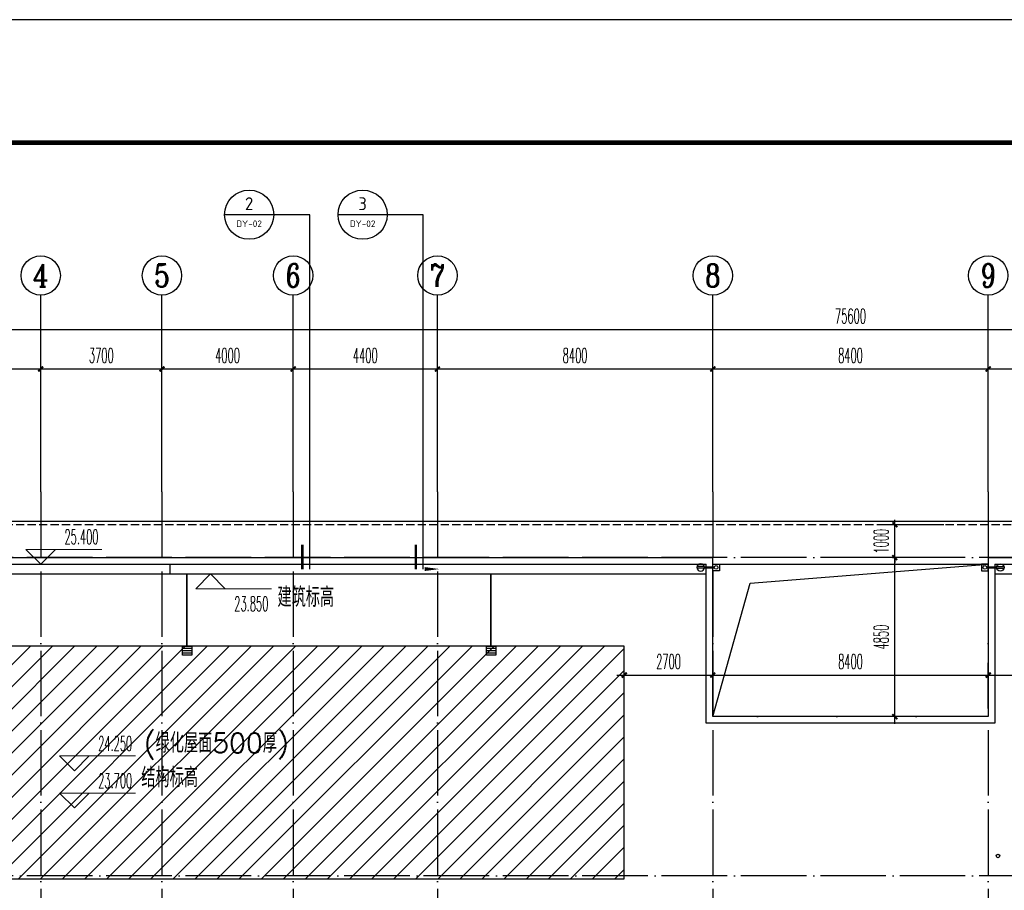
# Model space of a CAD drawing. Extents: x 1779708 to 7299578, y -1121471 to 88434.
# Tile 501 of 656: x 4840127 to 4870158, y -932989 to -906442. Entities that reach past the tile are written whole.
import ezdxf
from ezdxf.enums import TextEntityAlignment as Align

# ---------------------------------------------------------------- set-up
doc = ezdxf.new("R2010")
doc.units = 0
doc.header["$LTSCALE"] = 1000
doc.header["$MEASUREMENT"] = 0
doc.linetypes.add('DASH', pattern=[0.35, 0.25, -0.1])
doc.linetypes.add('DOTE', pattern=[2.42, 2, -0.2, 0.02, -0.2])
doc.layers.get('0').update_dxf_attribs({"linetype": 'CONTINUOUS'})
doc.layers.get('Defpoints').update_dxf_attribs({"linetype": 'CONTINUOUS'})
for name, color, linetype in [('11111111111111111111111111111', 50, 'DASH'), ('AXIS', 3, 'CONTINUOUS'), ('AXIS_TEXT', 7, 'CONTINUOUS'), ('DIM_IDEN', 3, 'CONTINUOUS'), ('DIM_SYMB', 3, 'CONTINUOUS'), ('DIM_污水', 3, 'CONTINUOUS'), ('DOTE', 1, 'DOTE'), ('EQUIP_地漏', 7, 'CONTINUOUS'), ('EQUIP_雨水斗', 7, 'CONTINUOUS'), ('P_PS_DIM', 1, 'CONTINUOUS'), ('PIPE-虹吸雨水', 4, 'CONTINUOUS'), ('PIPE-雨水', 4, 'CONTINUOUS'), ('PUB_DIM', 3, 'CONTINUOUS'), ('PUB_TEXT', 7, 'CONTINUOUS'), ('PUB_TITLE', 4, 'CONTINUOUS'), ('SPACE', 7, 'CONTINUOUS'), ('修改', 6, 'CONTINUOUS'), ('室外构件', 4, 'CONTINUOUS'), ('栏杆', 6, 'CONTINUOUS')]:
    doc.layers.add(name, color=color, linetype=linetype)
doc.layers.add('DIM_ELEV', color=3, linetype='CONTINUOUS', lineweight=13)
doc.styles.add('_TCH_AXIS', font='COMPLEX', dxfattribs={"bigfont": 'GBCBIG'})
doc.styles.add('_TCH_DIM', font='SIMPLEX.shx', dxfattribs={"width": 0.7, "bigfont": 'GBCBIG.shx'})
doc.styles.add('_TCH_DIM_T3', font='SIMPLEX.shx', dxfattribs={"width": 0.494118, "bigfont": 'GBCBIG.shx'})
doc.styles.add('_TCH_SPACE', font='SIMPLEX', dxfattribs={"height": 5, "bigfont": 'GBCBIG'})
doc.styles.add('COMPLEX', font='COMPLEX')
doc.styles.get("Standard").update_dxf_attribs({"font": 'GBENOR', "bigfont": 'GBCBIG'})
doc.dimstyles.new('_TCH_ARCH&&150', dxfattribs={"dimtxt": 446.25, "dimasz": 150, "dimexe": 375, "dimexo": 450, "dimgap": 189.375, "dimtad": 1, "dimdec": 0, "dimzin": 0, "dimdsep": 46, "dimtxsty": '_TCH_DIM_T3', "dimblk": 'ARCHTICK', "dimcen": 0.09, "dimdle": 225, "dimclrt": 7, "dimazin": 2, "dimtfac": 1, "dimtdec": 0, "dimtix": 1, "dimtmove": 2, "dimatfit": 3, "dimfxl": 250, "dimtolj": 1, "dimtzin": 0, "dimarcsym": 0})

# ---------------------------------------------------------------- blocks, each defined once
blk = doc.blocks.new('A$C36B43F05')
at = {"layer": 'PUB_TITLE'}
blk.add_lwpolyline([(0, 0), (126150, 0), (126150, 178350), (0, 178350)], close=True, dxfattribs=at)
at = {"layer": 'PUB_TITLE', "const_width": 150}
blk.add_lwpolyline([(1500, 1500), (124650, 1500), (124650, 174600), (1500, 174600)], close=True, dxfattribs=at)
blk = doc.blocks.new('_AXISO')
blk.add_circle((0, 0), 0.5)
at = {"layer": 'AXIS_TEXT', "style": 'COMPLEX', "width": 1.041667}
blk.add_attdef('A', text='', height=0.56, dxfattribs=at).set_placement((-0.25, -0.28), (0.25, -0.28), align=Align.FIT)
blk = doc.blocks.new('_ArchTick')
at = {"color": 0, "linetype": 'ByBlock', "const_width": 0.4}
blk.add_lwpolyline([(-0.5, -0.5), (0.5, 0.5)], dxfattribs=at)
blk = doc.blocks.new('*D6806')
at = {"layer": 'AXIS', "color": 0, "lineweight": -2, "transparency": 16777216}
for p, q in [((9200, 149650), (9200, 154525)), ((84800, 149650), (84800, 154525)), ((8975, 154150), (85025, 154150))]:
    blk.add_line(p, q, dxfattribs=at)
at = {"layer": 'Defpoints', "color": 0, "transparency": 16777216}
for p in [(84800, 154150), (9200, 149200), (84800, 149200)]:
    blk.add_point(p, dxfattribs=at)
at = {"layer": 'AXIS', "color": 0, "lineweight": -2, "transparency": 16777216, "xscale": 150, "yscale": 150, "zscale": 150, "rotation": 180}
blk.add_blockref('_ArchTick', (9200, 154150), dxfattribs=at)
at = {"layer": 'AXIS', "color": 0, "lineweight": -2, "transparency": 16777216, "xscale": 150, "yscale": 150, "zscale": 150}
blk.add_blockref('_ArchTick', (84800, 154150), dxfattribs=at)
at = {"layer": 'AXIS', "color": 7, "transparency": 16777216, "insert": (47000, 154563), "char_height": 446.2, "attachment_point": 5, "style": '_TCH_DIM_T3'}
blk.add_mtext('\\A1;75600', dxfattribs=at)
blk = doc.blocks.new('*D6809')
at = {"layer": 'AXIS', "color": 0, "lineweight": -2, "transparency": 16777216}
for p, q in [((17600, 149650), (17600, 153325)), ((22300, 149650), (22300, 153325)), ((17375, 152950), (22525, 152950))]:
    blk.add_line(p, q, dxfattribs=at)
at = {"layer": 'Defpoints', "color": 0, "transparency": 16777216}
for p in [(22300, 152950), (17600, 149200), (22300, 149200)]:
    blk.add_point(p, dxfattribs=at)
at = {"layer": 'AXIS', "color": 0, "lineweight": -2, "transparency": 16777216, "xscale": 150, "yscale": 150, "zscale": 150, "rotation": 180}
blk.add_blockref('_ArchTick', (17600, 152950), dxfattribs=at)
at = {"layer": 'AXIS', "color": 0, "lineweight": -2, "transparency": 16777216, "xscale": 150, "yscale": 150, "zscale": 150}
blk.add_blockref('_ArchTick', (22300, 152950), dxfattribs=at)
at = {"layer": 'AXIS', "color": 7, "transparency": 16777216, "insert": (19950, 153363), "char_height": 446.2, "attachment_point": 5, "style": '_TCH_DIM_T3'}
blk.add_mtext('\\A1;4700', dxfattribs=at)
blk = doc.blocks.new('*D6810')
at = {"layer": 'AXIS', "color": 0, "lineweight": -2, "transparency": 16777216}
for p, q in [((22300, 149650), (22300, 153325)), ((26000, 149650), (26000, 153325)), ((22075, 152950), (26225, 152950))]:
    blk.add_line(p, q, dxfattribs=at)
at = {"layer": 'Defpoints', "color": 0, "transparency": 16777216}
for p in [(26000, 152950), (22300, 149200), (26000, 149200)]:
    blk.add_point(p, dxfattribs=at)
at = {"layer": 'AXIS', "color": 0, "lineweight": -2, "transparency": 16777216, "xscale": 150, "yscale": 150, "zscale": 150, "rotation": 180}
blk.add_blockref('_ArchTick', (22300, 152950), dxfattribs=at)
at = {"layer": 'AXIS', "color": 0, "lineweight": -2, "transparency": 16777216, "xscale": 150, "yscale": 150, "zscale": 150}
blk.add_blockref('_ArchTick', (26000, 152950), dxfattribs=at)
at = {"layer": 'AXIS', "color": 7, "transparency": 16777216, "insert": (24150, 153363), "char_height": 446.2, "attachment_point": 5, "style": '_TCH_DIM_T3'}
blk.add_mtext('\\A1;3700', dxfattribs=at)
blk = doc.blocks.new('*D6811')
at = {"layer": 'AXIS', "color": 0, "lineweight": -2, "transparency": 16777216}
for p, q in [((26000, 149650), (26000, 153325)), ((30000, 149650), (30000, 153325)), ((25775, 152950), (30225, 152950))]:
    blk.add_line(p, q, dxfattribs=at)
at = {"layer": 'Defpoints', "color": 0, "transparency": 16777216}
for p in [(30000, 152950), (26000, 149200), (30000, 149200)]:
    blk.add_point(p, dxfattribs=at)
at = {"layer": 'AXIS', "color": 0, "lineweight": -2, "transparency": 16777216, "xscale": 150, "yscale": 150, "zscale": 150, "rotation": 180}
blk.add_blockref('_ArchTick', (26000, 152950), dxfattribs=at)
at = {"layer": 'AXIS', "color": 0, "lineweight": -2, "transparency": 16777216, "xscale": 150, "yscale": 150, "zscale": 150}
blk.add_blockref('_ArchTick', (30000, 152950), dxfattribs=at)
at = {"layer": 'AXIS', "color": 7, "transparency": 16777216, "insert": (28000, 153363), "char_height": 446.2, "attachment_point": 5, "style": '_TCH_DIM_T3'}
blk.add_mtext('\\A1;4000', dxfattribs=at)
blk = doc.blocks.new('*D6812')
at = {"layer": 'AXIS', "color": 0, "lineweight": -2, "transparency": 16777216}
for p, q in [((30000, 149650), (30000, 153325)), ((34400, 149650), (34400, 153325)), ((29775, 152950), (34625, 152950))]:
    blk.add_line(p, q, dxfattribs=at)
at = {"layer": 'Defpoints', "color": 0, "transparency": 16777216}
for p in [(34400, 152950), (30000, 149200), (34400, 149200)]:
    blk.add_point(p, dxfattribs=at)
at = {"layer": 'AXIS', "color": 0, "lineweight": -2, "transparency": 16777216, "xscale": 150, "yscale": 150, "zscale": 150, "rotation": 180}
blk.add_blockref('_ArchTick', (30000, 152950), dxfattribs=at)
at = {"layer": 'AXIS', "color": 0, "lineweight": -2, "transparency": 16777216, "xscale": 150, "yscale": 150, "zscale": 150}
blk.add_blockref('_ArchTick', (34400, 152950), dxfattribs=at)
at = {"layer": 'AXIS', "color": 7, "transparency": 16777216, "insert": (32200, 153363), "char_height": 446.2, "attachment_point": 5, "style": '_TCH_DIM_T3'}
blk.add_mtext('\\A1;4400', dxfattribs=at)
blk = doc.blocks.new('*D6813')
at = {"layer": 'AXIS', "color": 0, "lineweight": -2, "transparency": 16777216}
for p, q in [((34400, 149650), (34400, 153325)), ((42800, 149650), (42800, 153325)), ((34175, 152950), (43025, 152950))]:
    blk.add_line(p, q, dxfattribs=at)
at = {"layer": 'Defpoints', "color": 0, "transparency": 16777216}
for p in [(42800, 152950), (34400, 149200), (42800, 149200)]:
    blk.add_point(p, dxfattribs=at)
at = {"layer": 'AXIS', "color": 0, "lineweight": -2, "transparency": 16777216, "xscale": 150, "yscale": 150, "zscale": 150, "rotation": 180}
blk.add_blockref('_ArchTick', (34400, 152950), dxfattribs=at)
at = {"layer": 'AXIS', "color": 0, "lineweight": -2, "transparency": 16777216, "xscale": 150, "yscale": 150, "zscale": 150}
blk.add_blockref('_ArchTick', (42800, 152950), dxfattribs=at)
at = {"layer": 'AXIS', "color": 7, "transparency": 16777216, "insert": (38600, 153363), "char_height": 446.2, "attachment_point": 5, "style": '_TCH_DIM_T3'}
blk.add_mtext('\\A1;8400', dxfattribs=at)
blk = doc.blocks.new('*D6814')
at = {"layer": 'AXIS', "color": 0, "lineweight": -2, "transparency": 16777216}
for p, q in [((42800, 149650), (42800, 153325)), ((51200, 149650), (51200, 153325)), ((42575, 152950), (51425, 152950))]:
    blk.add_line(p, q, dxfattribs=at)
at = {"layer": 'Defpoints', "color": 0, "transparency": 16777216}
for p in [(51200, 152950), (42800, 149200), (51200, 149200)]:
    blk.add_point(p, dxfattribs=at)
at = {"layer": 'AXIS', "color": 0, "lineweight": -2, "transparency": 16777216, "xscale": 150, "yscale": 150, "zscale": 150, "rotation": 180}
blk.add_blockref('_ArchTick', (42800, 152950), dxfattribs=at)
at = {"layer": 'AXIS', "color": 0, "lineweight": -2, "transparency": 16777216, "xscale": 150, "yscale": 150, "zscale": 150}
blk.add_blockref('_ArchTick', (51200, 152950), dxfattribs=at)
at = {"layer": 'AXIS', "color": 7, "transparency": 16777216, "insert": (47000, 153363), "char_height": 446.2, "attachment_point": 5, "style": '_TCH_DIM_T3'}
blk.add_mtext('\\A1;8400', dxfattribs=at)
blk = doc.blocks.new('*D6815')
at = {"layer": 'AXIS', "color": 0, "lineweight": -2, "transparency": 16777216}
for p, q in [((51200, 149650), (51200, 153325)), ((55500, 149650), (55500, 153325)), ((50975, 152950), (55725, 152950))]:
    blk.add_line(p, q, dxfattribs=at)
at = {"layer": 'Defpoints', "color": 0, "transparency": 16777216}
for p in [(55500, 152950), (51200, 149200), (55500, 149200)]:
    blk.add_point(p, dxfattribs=at)
at = {"layer": 'AXIS', "color": 0, "lineweight": -2, "transparency": 16777216, "xscale": 150, "yscale": 150, "zscale": 150, "rotation": 180}
blk.add_blockref('_ArchTick', (51200, 152950), dxfattribs=at)
at = {"layer": 'AXIS', "color": 0, "lineweight": -2, "transparency": 16777216, "xscale": 150, "yscale": 150, "zscale": 150}
blk.add_blockref('_ArchTick', (55500, 152950), dxfattribs=at)
at = {"layer": 'AXIS', "color": 7, "transparency": 16777216, "insert": (53350, 153363), "char_height": 446.2, "attachment_point": 5, "style": '_TCH_DIM_T3'}
blk.add_mtext('\\A1;4300', dxfattribs=at)
blk = doc.blocks.new('$TwtSys$00000137')
at = {"color": 7}
for p, q in [((-46.875, -93.75), (-46.875, 93.75)), ((0, -93.75), (0, 93.75)), ((46.875, -93.75), (46.875, 93.75))]:
    blk.add_line(p, q, dxfattribs=at)
blk.add_lwpolyline([(-93.75, -93.75), (93.75, -93.75), (93.75, 93.75), (-93.75, 93.75)], close=True, dxfattribs=at)
blk = doc.blocks.new('a1')
at = {"layer": '11111111111111111111111111111'}
for p, q in [((59122, 49136), (59122, 48936)), ((59322, 49136), (59122, 49136)), ((59322, 48936), (59322, 49136)), ((59122, 48936), (59322, 48936))]:
    blk.add_line(p, q, dxfattribs=at)
blk = doc.blocks.new('$TwtSys$00000139')
at = {"color": 7}
for p, q in [((-19, 92, 0), (-19, -92, 0)), ((19, 92, 0), (19, -92, 0))]:
    blk.add_line(p, q, dxfattribs=at)
blk.add_circle((0, 0, 0), 93.8)
blk = doc.blocks.new('*D5814')
at = {"layer": 'Defpoints', "color": 0, "transparency": 16777216}
for p in [(4866819, -921843), (4868767, -921843), (4868767, -922843)]:
    blk.add_point(p, dxfattribs=at)
at = {"layer": 'PUB_DIM', "color": 0, "lineweight": -2, "transparency": 16777216}
for p, q in [((4868317, -921843), (4866444, -921843)), ((4866819, -921843), (4866819, -921693)), ((4866819, -922843), (4866819, -921843)), ((4868317, -922843), (4866444, -922843)), ((4866819, -922843), (4866819, -922993))]:
    blk.add_line(p, q, dxfattribs=at)
at = {"layer": 'PUB_DIM', "color": 0, "lineweight": -2, "transparency": 16777216, "xscale": 150, "yscale": 150, "zscale": 150}
for p, rotation in [((4866819, -921843), 270), ((4866819, -922843), 90)]:
    blk.add_blockref('_ArchTick', p, dxfattribs=dict(at, rotation=rotation))
at = {"layer": 'PUB_DIM', "color": 7, "transparency": 16777216, "insert": (4866406, -922343), "char_height": 446.2, "attachment_point": 5, "rotation": 90, "style": '_TCH_DIM_T3'}
blk.add_mtext('\\A1;1000', dxfattribs=at)
blk = doc.blocks.new('*D5815')
at = {"layer": 'Defpoints', "color": 0, "transparency": 16777216}
for p in [(4866819, -922843), (4868767, -922843), (4868767, -927693)]:
    blk.add_point(p, dxfattribs=at)
at = {"layer": 'PUB_DIM', "color": 0, "lineweight": -2, "transparency": 16777216}
for p, q in [((4868317, -922843), (4866444, -922843)), ((4866819, -927918), (4866819, -922618)), ((4868317, -927693), (4866444, -927693))]:
    blk.add_line(p, q, dxfattribs=at)
at = {"layer": 'PUB_DIM', "color": 0, "lineweight": -2, "transparency": 16777216, "xscale": 150, "yscale": 150, "zscale": 150}
for p, rotation in [((4866819, -922843), 90), ((4866819, -927693), 270)]:
    blk.add_blockref('_ArchTick', p, dxfattribs=dict(at, rotation=rotation))
at = {"layer": 'PUB_DIM', "color": 7, "transparency": 16777216, "insert": (4866406, -925268), "char_height": 446.2, "attachment_point": 5, "rotation": 90, "style": '_TCH_DIM_T3'}
blk.add_mtext('\\A1;4850', dxfattribs=at)
blk = doc.blocks.new('*D5877')
at = {"layer": 'Defpoints', "color": 0, "transparency": 16777216}
for p in [(4872367, -926427), (4869667, -927893), (4872367, -927893)]:
    blk.add_point(p, dxfattribs=at)
at = {"layer": 'PUB_DIM', "color": 0, "lineweight": -2, "transparency": 16777216}
for p, q in [((4869667, -927443), (4869667, -926052)), ((4872367, -927443), (4872367, -926052)), ((4869442, -926427), (4872592, -926427))]:
    blk.add_line(p, q, dxfattribs=at)
at = {"layer": 'PUB_DIM', "color": 0, "lineweight": -2, "transparency": 16777216, "xscale": 150, "yscale": 150, "zscale": 150, "rotation": 180}
blk.add_blockref('_ArchTick', (4869667, -926427), dxfattribs=at)
at = {"layer": 'PUB_DIM', "color": 0, "lineweight": -2, "transparency": 16777216, "xscale": 150, "yscale": 150, "zscale": 150}
blk.add_blockref('_ArchTick', (4872367, -926427), dxfattribs=at)
at = {"layer": 'PUB_DIM', "color": 7, "transparency": 16777216, "insert": (4871017, -926015), "char_height": 446.2, "attachment_point": 5, "style": '_TCH_DIM_T3'}
blk.add_mtext('\\A1;2700', dxfattribs=at)
blk = doc.blocks.new('*D5878')
at = {"layer": 'Defpoints', "color": 0, "transparency": 16777216}
for p in [(4869667, -926427), (4861267, -927893), (4869667, -927893)]:
    blk.add_point(p, dxfattribs=at)
at = {"layer": 'PUB_DIM', "color": 0, "lineweight": -2, "transparency": 16777216}
for p, q in [((4861267, -927443), (4861267, -926052)), ((4869667, -927443), (4869667, -926052)), ((4861042, -926427), (4869892, -926427))]:
    blk.add_line(p, q, dxfattribs=at)
at = {"layer": 'PUB_DIM', "color": 0, "lineweight": -2, "transparency": 16777216, "xscale": 150, "yscale": 150, "zscale": 150, "rotation": 180}
blk.add_blockref('_ArchTick', (4861267, -926427), dxfattribs=at)
at = {"layer": 'PUB_DIM', "color": 0, "lineweight": -2, "transparency": 16777216, "xscale": 150, "yscale": 150, "zscale": 150}
blk.add_blockref('_ArchTick', (4869667, -926427), dxfattribs=at)
at = {"layer": 'PUB_DIM', "color": 7, "transparency": 16777216, "insert": (4865467, -926015), "char_height": 446.2, "attachment_point": 5, "style": '_TCH_DIM_T3'}
blk.add_mtext('\\A1;8400', dxfattribs=at)
blk = doc.blocks.new('*D5879')
at = {"layer": 'Defpoints', "color": 0, "transparency": 16777216}
for p in [(4861267, -926427), (4858567, -927893), (4861267, -927893)]:
    blk.add_point(p, dxfattribs=at)
at = {"layer": 'PUB_DIM', "color": 0, "lineweight": -2, "transparency": 16777216}
for p, q in [((4858567, -927443), (4858567, -926052)), ((4861267, -927443), (4861267, -926052)), ((4858342, -926427), (4861492, -926427))]:
    blk.add_line(p, q, dxfattribs=at)
at = {"layer": 'PUB_DIM', "color": 0, "lineweight": -2, "transparency": 16777216, "xscale": 150, "yscale": 150, "zscale": 150, "rotation": 180}
blk.add_blockref('_ArchTick', (4858567, -926427), dxfattribs=at)
at = {"layer": 'PUB_DIM', "color": 0, "lineweight": -2, "transparency": 16777216, "xscale": 150, "yscale": 150, "zscale": 150}
blk.add_blockref('_ArchTick', (4861267, -926427), dxfattribs=at)
at = {"layer": 'PUB_DIM', "color": 7, "transparency": 16777216, "insert": (4859917, -926015), "char_height": 446.2, "attachment_point": 5, "style": '_TCH_DIM_T3'}
blk.add_mtext('\\A1;2700', dxfattribs=at)
blk = doc.blocks.new('A$C159220C3')
at = {"layer": 'AXIS'}
for p, q in [((22300, 149200), (22300, 155200)), ((26000, 149200), (26000, 155200)), ((30000, 149200), (30000, 155200)), ((34400, 149200), (34400, 155200)), ((42800, 149200), (42800, 155200)), ((51200, 149200), (51200, 155200))]:
    blk.add_line(p, q, dxfattribs=at)
at = {"layer": 'DOTE'}
for p, q in [((22300, 149200), (22300, 7200)), ((26000, 149200), (26000, 7200)), ((30000, 149200), (30000, 7200)), ((34400, 149200), (34400, 7200)), ((42800, 149200), (42800, 7200)), ((51200, 149200), (51200, 7200)), ((86800, 147200), (7200, 147200)), ((86800, 137500), (7200, 137500))]:
    blk.add_line(p, q, dxfattribs=at)
at = {"layer": 'AXIS'}
ref = blk.add_blockref('_AXISO', (22300, 155800), dxfattribs=dict(at, xscale=1200, yscale=1200, zscale=1200))
ref.add_attrib('A', '4', dxfattribs={"layer": 'AXIS_TEXT', "height": 683.5, "style": '_TCH_AXIS', "width": 0.9375}).set_placement((22055.9, 155458.2), (22544.1, 155458.2), align=Align.FIT)
ref = blk.add_blockref('_AXISO', (26000, 155800), dxfattribs=dict(at, xscale=1200, yscale=1200, zscale=1200))
ref.add_attrib('A', '5', dxfattribs={"layer": 'AXIS_TEXT', "height": 698.9, "style": '_TCH_AXIS'}).set_placement((25767, 155450.5), (26233, 155450.5), align=Align.FIT)
ref = blk.add_blockref('_AXISO', (30000, 155800), dxfattribs=dict(at, xscale=1200, yscale=1200, zscale=1200))
ref.add_attrib('A', '6', dxfattribs={"layer": 'AXIS_TEXT', "height": 714.2, "style": '_TCH_AXIS', "width": 0.928571}).set_placement((29778.9, 155442.9), (30221.1, 155442.9), align=Align.FIT)
ref = blk.add_blockref('_AXISO', (34400, 155800), dxfattribs=dict(at, xscale=1200, yscale=1200, zscale=1200))
ref.add_attrib('A', '7', dxfattribs={"layer": 'AXIS_TEXT', "height": 698.9, "style": '_TCH_AXIS'}).set_placement((34167, 155450.5), (34633, 155450.5), align=Align.FIT)
ref = blk.add_blockref('_AXISO', (42800, 155800), dxfattribs=dict(at, xscale=1200, yscale=1200, zscale=1200))
ref.add_attrib('A', '8', dxfattribs={"layer": 'AXIS_TEXT', "height": 698.9, "style": '_TCH_AXIS'}).set_placement((42567, 155450.5), (43033, 155450.5), align=Align.FIT)
ref = blk.add_blockref('_AXISO', (51200, 155800), dxfattribs=dict(at, xscale=1200, yscale=1200, zscale=1200))
ref.add_attrib('A', '9', dxfattribs={"layer": 'AXIS_TEXT', "height": 714.2, "style": '_TCH_AXIS', "width": 0.928571}).set_placement((50978.9, 155442.9), (51421.1, 155442.9), align=Align.FIT)
for p1, p2, distance, picture, middle in [((9200, 149200), (84800, 149200), 4950, '*D6806', (47000, 154562.5)), ((17600, 149200), (22300, 149200), 3750, '*D6809', (19950, 153362.5)), ((22300, 149200), (26000, 149200), 3750, '*D6810', (24150, 153362.5)), ((26000, 149200), (30000, 149200), 3750, '*D6811', (28000, 153362.5)), ((30000, 149200), (34400, 149200), 3750, '*D6812', (32200, 153362.5)), ((34400, 149200), (42800, 149200), 3750, '*D6813', (38600, 153362.5)), ((42800, 149200), (51200, 149200), 3750, '*D6814', (47000, 153362.5)), ((51200, 149200), (55500, 149200), 3750, '*D6815', (53350, 153362.5))]:
    dim = blk.add_aligned_dim(p1=p1, p2=p2, distance=distance, dimstyle='_TCH_ARCH&&150', dxfattribs=at)
    dim.commit()
    dim.dimension.update_dxf_attribs({"geometry": picture, "text_midpoint": middle})

msp = doc.modelspace()

# ---------------------------------------------------------------- hatches: boundary and pattern name
at = {"layer": '室外构件'}
h = msp.add_hatch(dxfattribs=at)
h.set_pattern_fill('ANSI31', color=256, scale=300, style=0)
h.set_pattern_definition([(45, (0, 0), (-336.759605, 336.759605), [])])
h.paths.add_polyline_path([(4858567.1, -925543.3), (4831267.1, -925543.3), (4831267.1, -932643.3), (4858567.1, -932643.3)])

# ---------------------------------------------------------------- linework, layer by layer
at = {"layer": 'DIM_ELEV'}
for p, q in [((4840767.1, -923043.3), (4840317.1, -922593.3)), ((4840317.1, -922593.3), (4842628.7, -922593.3)), ((4840767.1, -923043.3), (4841217.1, -922593.3)), ((4845947.2, -923343.3), (4845497.2, -923793.3)), ((4845947.2, -923343.3), (4846397.2, -923793.3)), ((4845497.2, -923793.3), (4847808.8, -923793.3)), ((4841795.2, -929343.3), (4841345.2, -928893.3)), ((4841345.2, -928893.3), (4843656.8, -928893.3)), ((4841795.2, -929343.3), (4842245.2, -928893.3)), ((4841795.2, -930477.7), (4841345.2, -930027.7)), ((4841345.2, -930027.7), (4843656.8, -930027.7)), ((4841795.2, -930477.7), (4842245.2, -930027.7))]:
    msp.add_line(p, q, dxfattribs=at)
at = {"layer": 'DIM_IDEN'}
for p, q in [((4847874.4, -912388.6), (4846374.4, -912388.6)), ((4848972, -912388.6), (4847874.4, -912388.6)), ((4848972, -923198.5), (4848972, -912388.6)), ((4851336.9, -912388.6), (4849836.9, -912388.6)), ((4852434.5, -912388.6), (4851336.9, -912388.6)), ((4852434.5, -923198.5), (4852434.5, -912388.6))]:
    msp.add_line(p, q, dxfattribs=at)
at = {"layer": 'DIM_IDEN', "const_width": 75}
for points in [[(4848747, -923198.5), (4848747, -922448.5)], [(4852209.5, -923198.5), (4852209.5, -922448.5)]]:
    msp.add_lwpolyline(points, dxfattribs=at)
at = {"layer": 'DIM_IDEN'}
for centre in [(4847124.4, -912388.6), (4850586.9, -912388.6)]:
    msp.add_circle(centre, 750, dxfattribs=at)
at = {"layer": 'DIM_SYMB'}
msp.add_lwpolyline([(4850845.2, -923193.3, 0, 0, 0), (4852930.2, -923193.3, 0, 120, 0), (4852480.2, -923193.3, 0, 0, 0)], format="xyseb", dxfattribs=at)
at = {"layer": 'DIM_污水', "color": 3}
for centre in [(4861367.1, -923143.3), (4869567.1, -923143.3)]:
    msp.add_circle(centre, 55, dxfattribs=at)
at = {"layer": 'DIM_污水', "color": 1}
msp.add_circle((4869967.1, -931943.3), 55, dxfattribs=at)
at = {"layer": 'DOTE'}
msp.add_line((4869667.1, -927693.3), (4861267.1, -927693.3), dxfattribs=at)
at = {"layer": 'PIPE-虹吸雨水', "const_width": 75}
for points in [[(4861009.7, -923143.3), (4861312.1, -923143.3)], [(4869924.5, -923143.3), (4869622.1, -923143.3)]]:
    msp.add_lwpolyline(points, dxfattribs=at)
at = {"layer": 'PIPE-雨水', "const_width": 50}
for points in [[(4845221.7, -923343.3), (4845221.7, -925543.3)], [(4854495.3, -923343.3), (4854495.3, -925543.3)]]:
    msp.add_lwpolyline(points, dxfattribs=at)
at = {"layer": '室外构件'}
for p, q in [((4844717.1, -923343.3), (4844717.1, -923043.3)), ((4827867.1, -923343.3), (4861067.1, -923343.3)), ((4869867.1, -923343.3), (4902567.1, -923343.3))]:
    msp.add_line(p, q, dxfattribs=at)
msp.add_lwpolyline([(4858567.1, -925543.3), (4831267.1, -925543.3), (4831267.1, -932643.3), (4858567.1, -932643.3)], close=True, dxfattribs=at)
at = {"layer": '栏杆'}
for p, q in [((4827667.1, -922843.3), (4861267.1, -922843.3)), ((4861267.1, -927693.3), (4861267.1, -922843.3)), ((4869667.1, -922843.3), (4902767.1, -922843.3)), ((4869667.1, -922843.3), (4869667.1, -927693.3)), ((4827867.1, -923043.3), (4861067.1, -923043.3)), ((4861267.1, -923043.3), (4869667.1, -923043.3)), ((4869867.1, -923043.3), (4902567.1, -923043.3)), ((4869667.1, -927693.3), (4861267.1, -927693.3))]:
    msp.add_line(p, q, dxfattribs=at)
for points in [[(4894867.1, -948743.3), (4894867.1, -948743.3), (4903367.1, -948743.3), (4903367.1, -921743.3), (4826967.1, -921743.3), (4826967.1, -935643.3), (4826967.1, -936743.3), (4835967.1, -936743.3), (4835967.1, -947943.3), (4827567.1, -947943.3), (4827567.1, -974943.3), (4903967.1, -974943.3), (4903967.1, -961043.3), (4903967.1, -959943.3), (4894867.1, -959943.3), (4894867.1, -959943.3)], [(4869867.1, -923043.3), (4869867.1, -927893.3), (4861067.1, -927893.3), (4861067.1, -923043.3)], [(4861267.1, -927693.3), (4862410.2, -923620.2), (4869667.1, -923043.3)]]:
    msp.add_lwpolyline(points, dxfattribs=at)
at = {"layer": '栏杆', "linetype": 'DASH'}
msp.add_lwpolyline([(4836067.1, -948043.3), (4827667.1, -948043.3), (4827667.1, -974843.3), (4903867.1, -974843.3), (4903867.1, -961043.3), (4903867.1, -960043.3), (4894867.1, -960043.3), (4894867.1, -948643.3), (4903267.1, -948643.3), (4903267.1, -921843.3), (4827067.1, -921843.3), (4827067.1, -935643.3), (4827067.1, -936643.3), (4836067.1, -936643.3), (4836067.1, -948043.3)], dxfattribs=at)

# ---------------------------------------------------------------- block references
at = {"layer": 'EQUIP_地漏', "xscale": -1.5, "yscale": 1.5, "zscale": 1.5, "rotation": 90}
for p in [(4845231.9, -925683.9), (4854505.5, -925683.9)]:
    msp.add_blockref('$TwtSys$00000137', p, dxfattribs=at)
at = {"layer": 'EQUIP_雨水斗', "xscale": 1.199999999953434, "zscale": 1.199999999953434, "rotation": 90}
for p, yscale in [((4860897.2, -923143.3), -1.199999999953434), ((4870037, -923143.3), 1.199999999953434)]:
    msp.add_blockref('$TwtSys$00000139', p, dxfattribs=dict(at, yscale=yscale))
at = {"layer": 'P_PS_DIM', "color": 3, "xscale": -1}
msp.add_blockref('a1', (4920589.1, -972178.9), dxfattribs=at)
at = {"layer": 'P_PS_DIM', "color": 3}
msp.add_blockref('a1', (4810345.1, -972178.9), dxfattribs=at)
at = {"layer": '修改'}
for name, p in [('A$C36B43F05', (4804834.8, -1084792.1)), ('A$C159220C3', (4818467.1, -1070043.3))]:
    msp.add_blockref(name, p, dxfattribs=at)

# ---------------------------------------------------------------- texts
at = {"layer": 'PUB_TEXT', "color": 7}
for s, height, width, p, p2 in [('2', 391.9, 0.995924, (4846995.1, -912249.8), (4847253.6, -912249.8)), ('3', 392.8, 0.978638, (4850461, -912250), (4850712.7, -912250)), ('DY-02', 201.87, 1.026321, (4846733, -912765.6), (4847515.8, -912765.6)), ('DY-02', 201.87, 1.026321, (4850195.5, -912765.6), (4850978.3, -912765.6))]:
    msp.add_text(s, height=height, dxfattribs=dict(at, width=width)).set_placement(p, p2, align=Align.FIT)
at = {"layer": 'PUB_TEXT', "color": 7, "style": '_TCH_DIM', "width": 0.494118}
for s, p in [('25.400', (4841491.7, -922435.8)), ('23.850', (4846671.8, -924475.8)), ('24.250', (4842519.8, -928735.8)), ('23.700', (4842519.8, -929870.2))]:
    msp.add_text(s, height=446.25, dxfattribs=at).set_placement(p)
at = {"layer": 'SPACE', "style": '_TCH_SPACE'}
for s, p in [('建筑标高', (4847989, -924351.2)), ('(绿化屋面500厚)', (4843911.6, -928796.6)), ('结构标高', (4843837, -929848.8))]:
    msp.add_text(s, height=600, dxfattribs=at).set_placement(p)

# ---------------------------------------------------------------- dimensions: what is measured, and where the dimension line sits
at = {"layer": 'PUB_DIM'}
for p1, p2, distance, picture, middle in [((4868767.1, -922843.3), (4868767.1, -921843.3), 1948.2, '*D5814', (4866406.4, -922343.3)), ((4868767.1, -927693.3), (4868767.1, -922843.3), 1948.2, '*D5815', (4866406.4, -925268.3)), ((4858567.1, -927893.3), (4861267.1, -927893.3), 1466, '*D5879', (4859917.1, -926014.8)), ((4861267.1, -927893.3), (4869667.1, -927893.3), 1466, '*D5878', (4865467.1, -926014.8)), ((4869667.1, -927893.3), (4872367.1, -927893.3), 1466, '*D5877', (4871017.1, -926014.8))]:
    dim = msp.add_aligned_dim(p1=p1, p2=p2, distance=distance, dimstyle='_TCH_ARCH&&150', dxfattribs=at)
    dim.commit()
    dim.dimension.update_dxf_attribs({"geometry": picture, "text_midpoint": middle})

doc.saveas('drawing.dxf')
